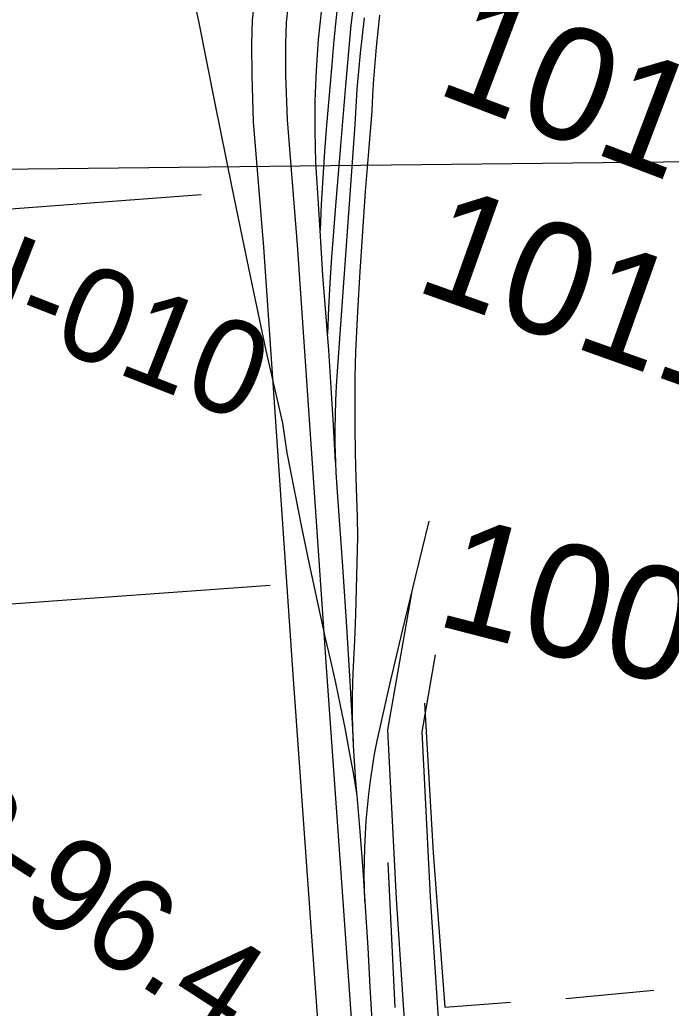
# Model space of a CAD drawing. Extents: x 3651524 to 3689615, y 505651 to 531377.
# Drawn here: x 3685500 to 3686076, y 521247 to 522121 of the extents above; entities that cross this region are included whole.
import ezdxf

# ---------------------------------------------------------------- set-up
doc = ezdxf.new("R2010")
doc.units = 0
for name, color, linetype in [('V-GRID-MAJR', 7, 'Continuous'), ('V-RAIL-TRAK', 7, 'Continuous'), ('V-RIVR-RANG-IDEN', 7, 'Continuous'), ('V-ROAD-CNTR', 7, 'Continuous'), ('V-SURV-IDEN', 7, 'Continuous'), ('V-TOPO-SHOR', 7, 'Continuous')]:
    doc.layers.add(name, color=color, linetype=linetype)

msp = doc.modelspace()

# ---------------------------------------------------------------- linework, layer by layer
at = {"layer": 'V-GRID-MAJR'}
msp.add_line((3682050.31, 521950.76), (3687322.368, 522009.423), dxfattribs=at)
at = {"layer": 'V-RAIL-TRAK'}
for points in [[(3685653.473, 522143.098), (3685658.478, 522119.978), (3685672.957, 522047.043), (3685687.713, 521974.162), (3685702.748, 521901.34), (3685718.056, 521828.574), (3685732.695, 521764.466)], [(3685779.566, 521729.551), (3685777.827, 521762.665), (3685775.83, 521795.765), (3685773.578, 521828.849), (3685772.486, 521843.24), (3685771.069, 521861.914), (3685768.302, 521894.958), (3685765.955, 521934.798), (3685763.921, 521967.865), (3685763.004, 521981.443), (3685762.303, 521995.036), (3685761.826, 522008.636), (3685761.568, 522022.245), (3685761.531, 522035.854), (3685761.716, 522049.463), (3685762.121, 522063.066), (3685762.746, 522076.663), (3685763.592, 522090.247), (3685764.657, 522103.815), (3685765.943, 522117.365), (3685767.446, 522130.892)], [(3685781.092, 522131.748), (3685779.47, 522117.465), (3685778.046, 522103.16), (3685776.826, 522088.836), (3685775.808, 522074.498), (3685773.557, 522051.261), (3685771.548, 522028.002), (3685769.785, 522004.725), (3685768.265, 521981.429), (3685766.987, 521958.118), (3685765.955, 521934.798)], [(3685795.063, 522132.544), (3685793.281, 522116.292), (3685788.465, 522063.052), (3685783.938, 522009.785), (3685779.701, 521956.494), (3685777.733, 521933.88), (3685776.025, 521911.246), (3685774.583, 521888.591), (3685773.404, 521865.922), (3685772.486, 521843.24)], [(3685818.503, 522125.182), (3685816.876, 522111.057), (3685815.451, 522096.909), (3685814.228, 522082.743), (3685813.204, 522068.563), (3685812.383, 522054.368), (3685811.763, 522040.163), (3685808.732, 522004.762), (3685805.94, 521969.339), (3685803.394, 521933.899), (3685801.088, 521898.442), (3685799.028, 521862.97), (3685797.209, 521827.485), (3685796.816, 521805.147), (3685796.661, 521782.808), (3685796.741, 521760.466), (3685797.058, 521738.126), (3685797.609, 521715.791), (3685798.258, 521698.43), (3685798.698, 521681.061), (3685798.928, 521663.688), (3685798.555, 521640.785), (3685797.99, 521617.884), (3685797.23, 521594.992), (3685796.278, 521572.103), (3685795.133, 521549.227), (3685794.662, 521535.258), (3685794.437, 521521.282), (3685794.455, 521507.304), (3685794.719, 521493.331), (3685795.227, 521479.362), (3685795.981, 521465.406), (3685796.978, 521451.464), (3685798.219, 521437.541), (3685798.426, 521435.069), (3685801.076, 521403.235)], [(3685804.918, 522122.948), (3685803.011, 522107.209), (3685801.312, 522091.445), (3685799.821, 522075.661)], [(3685799.821, 522075.661), (3685798.535, 522059.859), (3685797.457, 522044.04), (3685796.591, 522028.211), (3685782.06, 521822.635), (3685781.016, 521809.915), (3685780.193, 521797.178), (3685779.591, 521784.43), (3685779.214, 521771.67), (3685779.056, 521758.907), (3685779.124, 521746.142), (3685779.566, 521729.551), (3685779.926, 521720.628), (3685780.66, 521707.886), (3685781.616, 521695.157), (3685785.39, 521642.096), (3685788.895, 521589.016), (3685792.133, 521535.919), (3685795.102, 521482.806)], [(3685732.695, 521764.466), (3685736.691, 521738.186), (3685743.017, 521705.27), (3685749.569, 521672.398), (3685756.342, 521639.572), (3685763.338, 521606.792), (3685770.555, 521574.061), (3685775.157, 521554.337), (3685779.552, 521534.563), (3685783.742, 521514.747), (3685787.723, 521494.885), (3685791.5, 521474.985), (3685795.065, 521455.044), (3685798.426, 521435.069)], [(3685805.545, 521341.228), (3685805.162, 521353.121), (3685805.012, 521365.018), (3685805.094, 521376.914), (3685805.412, 521388.809), (3685805.961, 521400.696), (3685806.743, 521412.568), (3685807.757, 521424.422), (3685809.004, 521436.255), (3685810.483, 521448.062), (3685812.193, 521459.836), (3685814.132, 521471.575), (3685816.301, 521483.273), (3685827.444, 521531.964), (3685838.837, 521580.598), (3685850.478, 521629.173), (3685862.365, 521677.688)], [(3685801.076, 521403.235), (3685803.671, 521368.907), (3685805.545, 521341.228), (3685808.06, 521300.196), (3685809.858, 521265.819), (3685812.576, 521221.283)]]:
    msp.add_lwpolyline(points, dxfattribs=at)
at = {"layer": 'V-ROAD-CNTR'}
for points in [[(3685764.702, 521223.567), (3685741.794, 521546.566), (3685716.116, 521919.868), (3685707.156, 522030.978), (3685705.799, 522071.651), (3685705.729, 522099.785), (3685706.192, 522120.68), (3685708.67, 522142.98)], [(3685794.626, 521225.689), (3685771.722, 521548.656), (3685746.033, 521922.104), (3685737.115, 522032.686), (3685735.796, 522072.189), (3685735.728, 522099.489), (3685736.155, 522118.688), (3685738.517, 522139.956)], [(3685865.614, 520857.191), (3685833.61, 521343.788), (3685825.972, 521493.064), (3685847.174, 521613.925)], [(3685895.554, 520859.09), (3685863.56, 521345.54), (3685856.106, 521491.216), (3685868.086, 521559.509)]]:
    msp.add_lwpolyline(points, dxfattribs=at)
at = {"layer": 'V-TOPO-SHOR'}
for p, q in [((3685660.813, 521966.187), (3685442.011, 521949.826)), ((3685721.798, 521620.868), (3685464.647, 521602.26)), ((3685825.957, 521375.825), (3685832.181, 521247.505)), ((3685983.264, 521255.611), (3686060.976, 521262.796))]:
    msp.add_line(p, q, dxfattribs=at)
msp.add_lwpolyline([(3685858.228, 521516.568), (3685866.008, 521384.318), (3685876.125, 521247.745), (3685934.208, 521252.251)], dxfattribs=at)

# ---------------------------------------------------------------- texts
at = {"layer": 'V-RIVR-RANG-IDEN'}
for s, rotation, p in [('U-010', 338.613326, (3685417.49, 521874.7)), ('R-96.4', 327.081604, (3685400.698, 521400.285))]:
    msp.add_text(s, height=83, rotation=rotation, dxfattribs=at).set_placement(p)
at = {"layer": 'V-SURV-IDEN'}
for s, rotation, p in [('1013+00.7', 339.212202, (3685866.301, 522057.101)), ('1011+30.9', 340.36524, (3685847.464, 521882.54)), ('1007+27.7', 345.555387, (3685866.203, 521586.339))]:
    msp.add_text(s, height=100, rotation=rotation, dxfattribs=at).set_placement(p)

doc.saveas('drawing.dxf')
